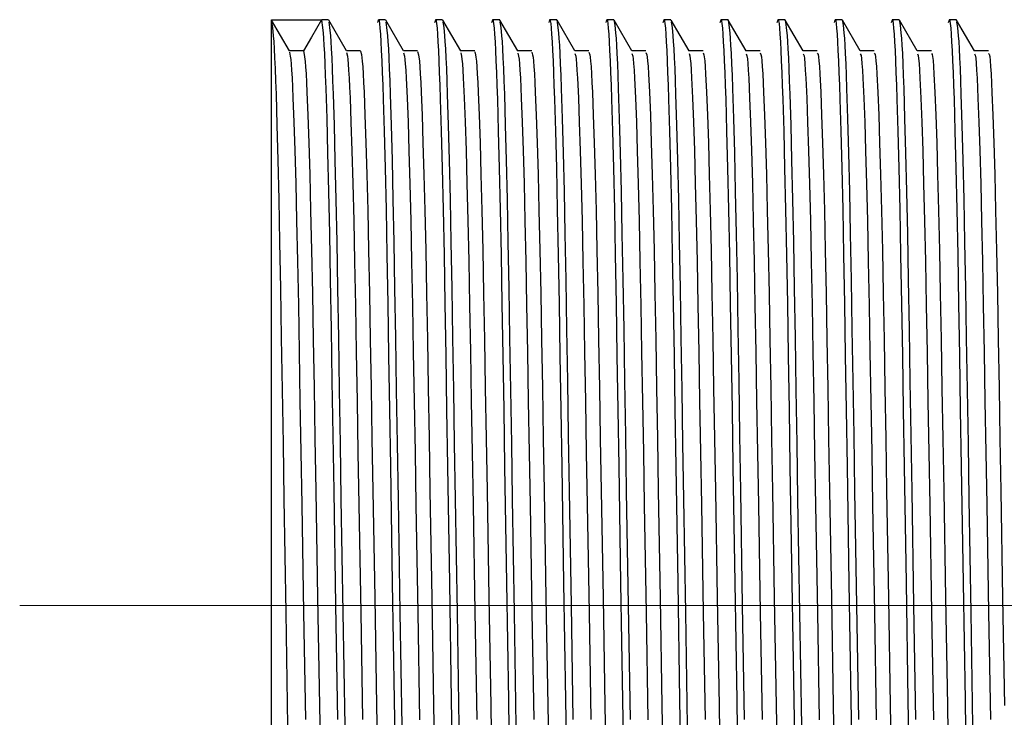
# Model space of a CAD drawing. Header units: millimetres. Extents: x 262469 to 275208, y -32539 to 9411.
# Tile 257 of 428: x 269071.57 to 269077.2, y -13382.61 to -13378.62. Entities that reach past the tile are written whole.
import ezdxf

# ---------------------------------------------------------------- set-up
doc = ezdxf.new("R2010")
doc.units = ezdxf.units.MM
doc.header["$LTSCALE"] = 100
doc.layers.add('$ IE_TELETECHNIKA', color=5, linetype='Continuous', lineweight=30)

msp = doc.modelspace()

# ---------------------------------------------------------------- linework, layer by layer
at = {"layer": '$ IE_TELETECHNIKA', "color": 7, "linetype": 'Continuous'}
for p, q in [((269073.0116, -13378.6198), (269073.2974, -13378.6198)), ((269073.0116, -13385.3158), (269073.0116, -13378.6198)), ((269073.1149, -13378.7977), (269073.0128, -13378.6209)), ((269073.3382, -13378.6198), (269073.3004, -13378.6198)), ((269073.4415, -13378.7977), (269073.3394, -13378.6209)), ((269073.6648, -13378.6198), (269073.624, -13378.6198)), ((269073.7681, -13378.7977), (269073.666, -13378.6209)), ((269073.9914, -13378.6198), (269073.9505, -13378.6198)), ((269074.0946, -13378.7976), (269073.9925, -13378.6209)), ((269074.3179, -13378.6198), (269074.2771, -13378.6198)), ((269074.4212, -13378.7977), (269074.3191, -13378.6209)), ((269074.6445, -13378.6198), (269074.6037, -13378.6198)), ((269074.7478, -13378.7977), (269074.6457, -13378.6209)), ((269074.9711, -13378.6198), (269074.9302, -13378.6198)), ((269075.0744, -13378.7977), (269074.9722, -13378.6209)), ((269075.2976, -13378.6198), (269075.2568, -13378.6198)), ((269075.4009, -13378.7976), (269075.2988, -13378.6209)), ((269075.6242, -13378.6198), (269075.5834, -13378.6198)), ((269075.7275, -13378.7977), (269075.6254, -13378.6209)), ((269075.9508, -13378.6198), (269075.91, -13378.6198)), ((269076.0541, -13378.7977), (269075.952, -13378.6209)), ((269076.2774, -13378.6198), (269076.2365, -13378.6198)), ((269076.3807, -13378.7977), (269076.2785, -13378.6209)), ((269076.6039, -13378.6198), (269076.5631, -13378.6198)), ((269076.7072, -13378.7977), (269076.6051, -13378.6209)), ((269076.9305, -13378.6198), (269076.8897, -13378.6198)), ((269077.0338, -13378.7976), (269076.9317, -13378.6209)), ((269073.1953, -13378.7966), (269073.1143, -13378.7966)), ((269073.5219, -13378.7966), (269073.4409, -13378.7966)), ((269073.5219, -13378.7966), (269073.4409, -13378.7966)), ((269073.8485, -13378.7966), (269073.7675, -13378.7966)), ((269073.8485, -13378.7966), (269073.7675, -13378.7966)), ((269074.1751, -13378.7966), (269074.094, -13378.7966)), ((269074.1751, -13378.7966), (269074.094, -13378.7966)), ((269074.5016, -13378.7966), (269074.4206, -13378.7966)), ((269074.5016, -13378.7966), (269074.4206, -13378.7966)), ((269074.8282, -13378.7966), (269074.7472, -13378.7966)), ((269074.8282, -13378.7966), (269074.7472, -13378.7966)), ((269075.1548, -13378.7966), (269075.0737, -13378.7966)), ((269075.1548, -13378.7966), (269075.0737, -13378.7966)), ((269075.4813, -13378.7966), (269075.4003, -13378.7966)), ((269075.4813, -13378.7966), (269075.4003, -13378.7966)), ((269075.8079, -13378.7966), (269075.7269, -13378.7966)), ((269075.8079, -13378.7966), (269075.7269, -13378.7966)), ((269076.1345, -13378.7966), (269076.0534, -13378.7966)), ((269076.1345, -13378.7966), (269076.0534, -13378.7966)), ((269076.4611, -13378.7966), (269076.38, -13378.7966)), ((269076.4611, -13378.7966), (269076.38, -13378.7966)), ((269076.7876, -13378.7966), (269076.7066, -13378.7966)), ((269076.7876, -13378.7966), (269076.7066, -13378.7966)), ((269077.1142, -13378.7966), (269077.0332, -13378.7966)), ((269077.1142, -13378.7966), (269077.0332, -13378.7966))]:
    msp.add_line(p, q, dxfattribs=at)
at = {"layer": '$ IE_TELETECHNIKA', "color": 7, "linetype": 'Continuous', "lineweight": 5, "ltscale": 20.32}
msp.add_line((269071.5716, -13381.9678), (269082.0116, -13381.9678), dxfattribs=at)
at = {"layer": '$ IE_TELETECHNIKA', "color": 7, "linetype": 'Continuous'}
for points in [[(269073.0129, -13378.6325), (269073.0177, -13378.6645), (269073.0226, -13378.7108), (269073.0251, -13378.7438), (269073.0277, -13378.7856), (269073.0303, -13378.8373), (269073.0329, -13378.8983), (269073.0355, -13378.9679), (269073.0382, -13379.0456), (269073.0435, -13379.2221), (269073.0488, -13379.4231), (269073.0539, -13379.6463), (269073.0589, -13379.8909), (269073.0638, -13380.1555), (269073.0685, -13380.4377), (269073.0733, -13380.7347), (269073.0782, -13381.0433), (269073.0834, -13381.3606), (269073.094, -13382.0093), (269073.1045, -13382.6566)], [(269073.2974, -13378.6198), (269073.2402, -13378.7188), (269073.1953, -13378.7966)], [(269073.2974, -13378.6198), (269073.3023, -13378.6511), (269073.3072, -13378.6951), (269073.3097, -13378.7259), (269073.3122, -13378.7648), (269073.3148, -13378.813), (269073.3175, -13378.8706), (269073.3201, -13378.9371), (269073.3228, -13379.0117), (269073.3282, -13379.1833), (269073.3335, -13379.3807), (269073.3387, -13379.6014), (269073.3438, -13379.8441), (269073.3487, -13380.1074), (269073.3535, -13380.3891), (269073.3582, -13380.6862), (269073.3632, -13380.9956), (269073.3684, -13381.3143), (269073.379, -13381.9675), (269073.3897, -13382.6208)], [(269073.3395, -13378.6325), (269073.3443, -13378.6646), (269073.3492, -13378.7109), (269073.3517, -13378.7438), (269073.3543, -13378.7857), (269073.3569, -13378.8374), (269073.3595, -13378.8984), (269073.3621, -13378.9681), (269073.3648, -13379.0457), (269073.3701, -13379.2223), (269073.3754, -13379.4232), (269073.3805, -13379.6465), (269073.3855, -13379.891), (269073.3903, -13380.1556), (269073.3951, -13380.4379), (269073.3998, -13380.7349), (269073.4048, -13381.0435), (269073.4099, -13381.3608), (269073.4205, -13382.0095), (269073.4311, -13382.6568)], [(269073.6203, -13378.6347), (269073.6251, -13378.6191), (269073.6276, -13378.6252), (269073.6301, -13378.6415), (269073.6326, -13378.6673), (269073.6352, -13378.702), (269073.6378, -13378.7451), (269073.6405, -13378.7961), (269073.6431, -13378.8546), (269073.6459, -13378.9205), (269073.6486, -13378.9938), (269073.6513, -13379.0743), (269073.6568, -13379.2571), (269073.6622, -13379.4679), (269073.6675, -13379.7043), (269073.6726, -13379.9635), (269073.6776, -13380.243), (269073.6825, -13380.5397), (269073.6875, -13380.8507), (269073.6927, -13381.1732), (269073.7035, -13381.8391), (269073.7145, -13382.5102), (269073.7198, -13382.8392)], [(269073.666, -13378.6325), (269073.6709, -13378.6646), (269073.6758, -13378.7109), (269073.6783, -13378.7438), (269073.6808, -13378.7856), (269073.6834, -13378.8373), (269073.686, -13378.8983), (269073.6887, -13378.968), (269073.6913, -13379.0456), (269073.6967, -13379.2222), (269073.7019, -13379.4231), (269073.7071, -13379.6464), (269073.7121, -13379.8909), (269073.7169, -13380.1555), (269073.7216, -13380.4378), (269073.7264, -13380.7347), (269073.7314, -13381.0433), (269073.7365, -13381.3606), (269073.7471, -13382.0094), (269073.7577, -13382.6567)], [(269073.9468, -13378.6347), (269073.9517, -13378.6191), (269073.9542, -13378.6252), (269073.9567, -13378.6415), (269073.9592, -13378.6673), (269073.9618, -13378.702), (269073.9644, -13378.7451), (269073.967, -13378.7961), (269073.9697, -13378.8546), (269073.9724, -13378.9205), (269073.9752, -13378.9938), (269073.9779, -13379.0743), (269073.9834, -13379.2571), (269073.9888, -13379.4679), (269073.9941, -13379.7043), (269073.9992, -13379.9635), (269074.0041, -13380.2429), (269074.009, -13380.5396), (269074.014, -13380.8507), (269074.0192, -13381.1732), (269074.0301, -13381.8391), (269074.041, -13382.5102), (269074.0464, -13382.8391)], [(269073.9926, -13378.6325), (269073.9975, -13378.6646), (269074.0024, -13378.7109), (269074.0049, -13378.7438), (269074.0074, -13378.7856), (269074.01, -13378.8373), (269074.0126, -13378.8983), (269074.0152, -13378.968), (269074.0179, -13379.0456), (269074.0232, -13379.2222), (269074.0285, -13379.4231), (269074.0337, -13379.6464), (269074.0387, -13379.8909), (269074.0435, -13380.1555), (269074.0482, -13380.4378), (269074.053, -13380.7347), (269074.0579, -13381.0433), (269074.0631, -13381.3606), (269074.0737, -13382.0094), (269074.0843, -13382.6567)], [(269074.2734, -13378.6347), (269074.2783, -13378.6191), (269074.2808, -13378.6252), (269074.2833, -13378.6415), (269074.2858, -13378.6673), (269074.2884, -13378.702), (269074.291, -13378.7451), (269074.2936, -13378.7961), (269074.2963, -13378.8546), (269074.299, -13378.9205), (269074.3017, -13378.9938), (269074.3045, -13379.0743), (269074.31, -13379.2571), (269074.3154, -13379.4679), (269074.3207, -13379.7043), (269074.3258, -13379.9635), (269074.3307, -13380.243), (269074.3356, -13380.5397), (269074.3406, -13380.8507), (269074.3458, -13381.1732), (269074.3567, -13381.8391), (269074.3676, -13382.5102), (269074.3729, -13382.8392)], [(269074.3192, -13378.6325), (269074.324, -13378.6645), (269074.3289, -13378.7108), (269074.3314, -13378.7438), (269074.334, -13378.7856), (269074.3366, -13378.8373), (269074.3392, -13378.8983), (269074.3418, -13378.9679), (269074.3445, -13379.0456), (269074.3498, -13379.2221), (269074.3551, -13379.4231), (269074.3602, -13379.6463), (269074.3652, -13379.8909), (269074.3701, -13380.1555), (269074.3748, -13380.4377), (269074.3796, -13380.7347), (269074.3845, -13381.0433), (269074.3897, -13381.3606), (269074.4003, -13382.0093), (269074.4108, -13382.6566)], [(269074.6, -13378.6347), (269074.6048, -13378.6191), (269074.6073, -13378.6252), (269074.6098, -13378.6415), (269074.6124, -13378.6673), (269074.6149, -13378.702), (269074.6175, -13378.7451), (269074.6202, -13378.7961), (269074.6229, -13378.8546), (269074.6256, -13378.9205), (269074.6283, -13378.9938), (269074.631, -13379.0743), (269074.6365, -13379.2571), (269074.6419, -13379.4679), (269074.6472, -13379.7043), (269074.6524, -13379.9635), (269074.6573, -13380.243), (269074.6622, -13380.5397), (269074.6672, -13380.8507), (269074.6724, -13381.1732), (269074.6832, -13381.8391), (269074.6942, -13382.5102), (269074.6995, -13382.8392)], [(269074.6445, -13378.6198), (269074.6494, -13378.6511), (269074.6543, -13378.6951), (269074.6568, -13378.7259), (269074.6594, -13378.7648), (269074.6619, -13378.813), (269074.6646, -13378.8706), (269074.6672, -13378.9371), (269074.6699, -13379.0117), (269074.6753, -13379.1833), (269074.6806, -13379.3807), (269074.6858, -13379.6014), (269074.6909, -13379.8441), (269074.6958, -13380.1074), (269074.7006, -13380.3891), (269074.7053, -13380.6862), (269074.7103, -13380.9956), (269074.7155, -13381.3143), (269074.7262, -13381.9675), (269074.7368, -13382.6208)], [(269074.9265, -13378.6347), (269074.9314, -13378.6191), (269074.9339, -13378.6252), (269074.9364, -13378.6415), (269074.9389, -13378.6673), (269074.9415, -13378.702), (269074.9441, -13378.7451), (269074.9467, -13378.7961), (269074.9494, -13378.8546), (269074.9521, -13378.9205), (269074.9549, -13378.9938), (269074.9576, -13379.0743), (269074.9631, -13379.2571), (269074.9685, -13379.4679), (269074.9738, -13379.7043), (269074.9789, -13379.9636), (269074.9839, -13380.243), (269074.9887, -13380.5397), (269074.9937, -13380.8507), (269074.9989, -13381.1732), (269075.0098, -13381.8391), (269075.0208, -13382.5102), (269075.0261, -13382.8392)], [(269074.9711, -13378.6198), (269074.9759, -13378.6511), (269074.9809, -13378.6951), (269074.9834, -13378.7259), (269074.9859, -13378.7648), (269074.9885, -13378.813), (269074.9911, -13378.8706), (269074.9938, -13378.9371), (269074.9965, -13379.0117), (269075.0018, -13379.1833), (269075.0072, -13379.3807), (269075.0124, -13379.6014), (269075.0175, -13379.8441), (269075.0224, -13380.1074), (269075.0271, -13380.3891), (269075.0319, -13380.6862), (269075.0369, -13380.9956), (269075.042, -13381.3143), (269075.0527, -13381.9675), (269075.0634, -13382.6208)], [(269075.2531, -13378.6347), (269075.258, -13378.6191), (269075.2605, -13378.6252), (269075.263, -13378.6415), (269075.2655, -13378.6673), (269075.2681, -13378.702), (269075.2707, -13378.7451), (269075.2733, -13378.7961), (269075.276, -13378.8546), (269075.2787, -13378.9205), (269075.2814, -13378.9938), (269075.2842, -13379.0743), (269075.2897, -13379.2571), (269075.2951, -13379.4679), (269075.3004, -13379.7043), (269075.3055, -13379.9635), (269075.3104, -13380.243), (269075.3153, -13380.5397), (269075.3203, -13380.8507), (269075.3255, -13381.1732), (269075.3364, -13381.8391), (269075.3473, -13382.5102), (269075.3526, -13382.8392)], [(269075.2989, -13378.6325), (269075.3037, -13378.6645), (269075.3087, -13378.7108), (269075.3112, -13378.7438), (269075.3137, -13378.7856), (269075.3163, -13378.8372), (269075.3189, -13378.8982), (269075.3215, -13378.9679), (269075.3242, -13379.0455), (269075.3295, -13379.2221), (269075.3348, -13379.423), (269075.3399, -13379.6463), (269075.3449, -13379.8908), (269075.3498, -13380.1554), (269075.3545, -13380.4377), (269075.3593, -13380.7346), (269075.3642, -13381.0432), (269075.3694, -13381.3605), (269075.38, -13382.0093), (269075.3905, -13382.6566)], [(269075.5797, -13378.6347), (269075.5846, -13378.6191), (269075.587, -13378.6252), (269075.5895, -13378.6415), (269075.5921, -13378.6673), (269075.5946, -13378.702), (269075.5972, -13378.7451), (269075.5999, -13378.7961), (269075.6026, -13378.8546), (269075.6053, -13378.9205), (269075.608, -13378.9937), (269075.6108, -13379.0743), (269075.6162, -13379.2571), (269075.6216, -13379.4679), (269075.6269, -13379.7043), (269075.6321, -13379.9635), (269075.637, -13380.2429), (269075.6419, -13380.5396), (269075.6469, -13380.8507), (269075.6521, -13381.1732), (269075.6629, -13381.8391), (269075.6739, -13382.5102), (269075.6792, -13382.8391)], [(269075.6242, -13378.6198), (269075.6291, -13378.6511), (269075.634, -13378.6951), (269075.6365, -13378.7259), (269075.6391, -13378.7648), (269075.6417, -13378.813), (269075.6443, -13378.8706), (269075.6469, -13378.9371), (269075.6496, -13379.0117), (269075.655, -13379.1833), (269075.6603, -13379.3807), (269075.6655, -13379.6014), (269075.6706, -13379.8441), (269075.6755, -13380.1074), (269075.6803, -13380.3891), (269075.6851, -13380.6862), (269075.69, -13380.9956), (269075.6952, -13381.3143), (269075.7059, -13381.9675), (269075.7165, -13382.6208)], [(269075.9062, -13378.6347), (269075.9111, -13378.6191), (269075.9136, -13378.6252), (269075.9161, -13378.6415), (269075.9186, -13378.6673), (269075.9212, -13378.702), (269075.9238, -13378.7451), (269075.9265, -13378.7961), (269075.9291, -13378.8546), (269075.9319, -13378.9205), (269075.9346, -13378.9938), (269075.9373, -13379.0743), (269075.9428, -13379.2571), (269075.9482, -13379.4679), (269075.9535, -13379.7043), (269075.9586, -13379.9635), (269075.9636, -13380.243), (269075.9685, -13380.5397), (269075.9734, -13380.8507), (269075.9786, -13381.1732), (269075.9895, -13381.8391), (269076.0005, -13382.5102), (269076.0058, -13382.8392)], [(269075.9521, -13378.6325), (269075.9569, -13378.6645), (269075.9618, -13378.7108), (269075.9643, -13378.7438), (269075.9668, -13378.7856), (269075.9694, -13378.8373), (269075.972, -13378.8983), (269075.9747, -13378.9679), (269075.9773, -13379.0456), (269075.9827, -13379.2221), (269075.9879, -13379.4231), (269075.9931, -13379.6463), (269075.9981, -13379.8909), (269076.0029, -13380.1555), (269076.0076, -13380.4377), (269076.0124, -13380.7347), (269076.0174, -13381.0433), (269076.0225, -13381.3606), (269076.0331, -13382.0093), (269076.0437, -13382.6566)], [(269076.2328, -13378.6347), (269076.2377, -13378.6191), (269076.2402, -13378.6252), (269076.2427, -13378.6415), (269076.2452, -13378.6673), (269076.2478, -13378.702), (269076.2504, -13378.7451), (269076.253, -13378.7961), (269076.2557, -13378.8546), (269076.2584, -13378.9205), (269076.2612, -13378.9938), (269076.2639, -13379.0743), (269076.2694, -13379.2571), (269076.2748, -13379.4679), (269076.2801, -13379.7043), (269076.2852, -13379.9635), (269076.2902, -13380.2429), (269076.295, -13380.5396), (269076.3, -13380.8507), (269076.3052, -13381.1732), (269076.3161, -13381.8391), (269076.327, -13382.5102), (269076.3323, -13382.8391)], [(269076.2774, -13378.6198), (269076.2822, -13378.6511), (269076.2872, -13378.6951), (269076.2897, -13378.7259), (269076.2922, -13378.7648), (269076.2948, -13378.813), (269076.2974, -13378.8706), (269076.3001, -13378.9371), (269076.3028, -13379.0117), (269076.3081, -13379.1833), (269076.3135, -13379.3807), (269076.3187, -13379.6014), (269076.3237, -13379.8441), (269076.3286, -13380.1074), (269076.3334, -13380.3891), (269076.3382, -13380.6862), (269076.3432, -13380.9956), (269076.3483, -13381.3143), (269076.359, -13381.9675), (269076.3697, -13382.6208)], [(269076.5594, -13378.6347), (269076.5643, -13378.6191), (269076.5667, -13378.6252), (269076.5693, -13378.6415), (269076.5718, -13378.6673), (269076.5744, -13378.702), (269076.577, -13378.7451), (269076.5796, -13378.7961), (269076.5823, -13378.8546), (269076.585, -13378.9205), (269076.5877, -13378.9938), (269076.5905, -13379.0743), (269076.5959, -13379.2571), (269076.6014, -13379.4679), (269076.6067, -13379.7043), (269076.6118, -13379.9635), (269076.6167, -13380.243), (269076.6216, -13380.5397), (269076.6266, -13380.8507), (269076.6318, -13381.1732), (269076.6427, -13381.8391), (269076.6536, -13382.5102), (269076.6589, -13382.8392)], [(269076.6039, -13378.6198), (269076.6088, -13378.6511), (269076.6137, -13378.6951), (269076.6162, -13378.7259), (269076.6188, -13378.7648), (269076.6214, -13378.813), (269076.624, -13378.8706), (269076.6267, -13378.9371), (269076.6293, -13379.0117), (269076.6347, -13379.1833), (269076.64, -13379.3807), (269076.6452, -13379.6014), (269076.6503, -13379.8441), (269076.6552, -13380.1074), (269076.66, -13380.3891), (269076.6648, -13380.6862), (269076.6697, -13380.9956), (269076.6749, -13381.3143), (269076.6856, -13381.9675), (269076.6962, -13382.6208)], [(269076.886, -13378.6347), (269076.8908, -13378.6191), (269076.8933, -13378.6252), (269076.8958, -13378.6415), (269076.8983, -13378.6673), (269076.9009, -13378.702), (269076.9035, -13378.7451), (269076.9062, -13378.7961), (269076.9089, -13378.8546), (269076.9116, -13378.9205), (269076.9143, -13378.9938), (269076.9171, -13379.0743), (269076.9225, -13379.2571), (269076.9279, -13379.4679), (269076.9332, -13379.7043), (269076.9383, -13379.9635), (269076.9433, -13380.243), (269076.9482, -13380.5397), (269076.9532, -13380.8507), (269076.9584, -13381.1732), (269076.9692, -13381.8391), (269076.9802, -13382.5102), (269076.9855, -13382.8392)], [(269076.9318, -13378.6325), (269076.9366, -13378.6645), (269076.9415, -13378.7108), (269076.944, -13378.7438), (269076.9465, -13378.7856), (269076.9491, -13378.8372), (269076.9517, -13378.8983), (269076.9544, -13378.9679), (269076.957, -13379.0456), (269076.9624, -13379.2221), (269076.9676, -13379.423), (269076.9728, -13379.6463), (269076.9778, -13379.8908), (269076.9826, -13380.1554), (269076.9874, -13380.4377), (269076.9921, -13380.7346), (269076.9971, -13381.0433), (269077.0022, -13381.3605), (269077.0128, -13382.0093), (269077.0234, -13382.6566)], [(269073.1149, -13378.805), (269073.1197, -13378.8282), (269073.1222, -13378.8464), (269073.1246, -13378.8724), (269073.1272, -13378.9079), (269073.1297, -13378.9523), (269073.1324, -13379.005), (269073.135, -13379.0649), (269073.1403, -13379.204), (269073.1456, -13379.3677), (269073.1508, -13379.5561), (269073.156, -13379.7679), (269073.161, -13380.0006), (269073.1658, -13380.2517), (269073.1705, -13380.5191), (269073.1753, -13380.8003), (269073.1803, -13381.0925), (269073.1855, -13381.3931), (269073.196, -13382.0077), (269073.2066, -13382.6207)], [(269073.1953, -13378.7966), (269073.2001, -13378.8185), (269073.205, -13378.8575), (269073.2075, -13378.8887), (269073.2101, -13378.9289), (269073.2126, -13378.9773), (269073.2153, -13379.0332), (269073.2205, -13379.1653), (269073.2258, -13379.3226), (269073.2311, -13379.5047), (269073.2363, -13379.7104), (269073.2413, -13379.9377), (269073.2462, -13380.1841), (269073.2509, -13380.4473), (269073.2557, -13380.7249), (269073.2606, -13381.0144), (269073.2657, -13381.3128), (269073.2763, -13381.9255), (269073.2868, -13382.5398), (269073.292, -13382.8402)], [(269073.4415, -13378.8066), (269073.4463, -13378.8283), (269073.4487, -13378.8461), (269073.4512, -13378.8721), (269073.4537, -13378.9078), (269073.4563, -13378.9525), (269073.4589, -13379.0054), (269073.4616, -13379.0654), (269073.4669, -13379.2044), (269073.4722, -13379.3681), (269073.4774, -13379.5566), (269073.4826, -13379.7684), (269073.4876, -13380.0011), (269073.4923, -13380.2523), (269073.4971, -13380.5197), (269073.5019, -13380.8008), (269073.5069, -13381.0931), (269073.5121, -13381.3936), (269073.5226, -13382.0081), (269073.5331, -13382.6211)], [(269073.5219, -13378.7986), (269073.5267, -13378.8188), (269073.5315, -13378.8571), (269073.534, -13378.8884), (269073.5366, -13378.9287), (269073.5392, -13378.9772), (269073.5418, -13379.0332), (269073.5471, -13379.1653), (269073.5524, -13379.3224), (269073.5577, -13379.5045), (269073.5629, -13379.7103), (269073.5679, -13379.9375), (269073.5727, -13380.1839), (269073.5774, -13380.4471), (269073.5823, -13380.7248), (269073.5872, -13381.0142), (269073.5923, -13381.3127), (269073.6028, -13381.9254), (269073.6134, -13382.5397), (269073.6186, -13382.8402)], [(269073.7681, -13378.808), (269073.7729, -13378.8283), (269073.7753, -13378.8457), (269073.7778, -13378.8718), (269073.7803, -13378.9077), (269073.7829, -13378.9527), (269073.7881, -13379.0658), (269073.7934, -13379.2047), (269073.7987, -13379.3684), (269073.804, -13379.5569), (269073.8092, -13379.7688), (269073.8141, -13380.0015), (269073.8189, -13380.2527), (269073.8237, -13380.5201), (269073.8285, -13380.8012), (269073.8335, -13381.0935), (269073.8386, -13381.394), (269073.8492, -13382.0085), (269073.8597, -13382.6215)], [(269073.8485, -13378.8004), (269073.8532, -13378.8191), (269073.8581, -13378.8567), (269073.8606, -13378.8881), (269073.8632, -13378.9285), (269073.8658, -13378.9772), (269073.8684, -13379.0333), (269073.8737, -13379.1653), (269073.879, -13379.3224), (269073.8842, -13379.5045), (269073.8894, -13379.7103), (269073.8945, -13379.9376), (269073.8993, -13380.184), (269073.904, -13380.4472), (269073.9088, -13380.7248), (269073.9138, -13381.0143), (269073.9189, -13381.3127), (269073.9294, -13381.9255), (269073.94, -13382.5398), (269073.9451, -13382.8402)], [(269074.0947, -13378.8091), (269074.0994, -13378.8278), (269074.1018, -13378.8449), (269074.1043, -13378.871), (269074.1069, -13378.907), (269074.1094, -13378.9521), (269074.1147, -13379.0652), (269074.12, -13379.2039), (269074.1253, -13379.3674), (269074.1305, -13379.5559), (269074.1357, -13379.7677), (269074.1407, -13380.0003), (269074.1455, -13380.2515), (269074.1502, -13380.5189), (269074.155, -13380.8), (269074.16, -13381.0923), (269074.1652, -13381.3929), (269074.1757, -13382.0075), (269074.1863, -13382.6206)], [(269074.1751, -13378.8022), (269074.1798, -13378.8193), (269074.1822, -13378.8341), (269074.1847, -13378.8563), (269074.1872, -13378.8878), (269074.1897, -13378.9284), (269074.1923, -13378.9772), (269074.195, -13379.0334), (269074.2003, -13379.1654), (269074.2055, -13379.3224), (269074.2108, -13379.5045), (269074.216, -13379.7103), (269074.221, -13379.9376), (269074.2259, -13380.184), (269074.2306, -13380.4472), (269074.2354, -13380.7249), (269074.2403, -13381.0143), (269074.2454, -13381.3128), (269074.256, -13381.9255), (269074.2665, -13382.5399), (269074.2717, -13382.8403)], [(269074.4213, -13378.8103), (269074.426, -13378.8277), (269074.4284, -13378.8445), (269074.4309, -13378.8708), (269074.4334, -13378.9071), (269074.436, -13378.9524), (269074.4413, -13379.0657), (269074.4466, -13379.2044), (269074.4519, -13379.3679), (269074.4571, -13379.5564), (269074.4623, -13379.7683), (269074.4673, -13380.001), (269074.4721, -13380.2522), (269074.4768, -13380.5196), (269074.4816, -13380.8007), (269074.4866, -13381.093), (269074.4918, -13381.3935), (269074.5023, -13382.0081), (269074.5129, -13382.6211)], [(269074.5016, -13378.8038), (269074.5064, -13378.8194), (269074.5088, -13378.8337), (269074.5112, -13378.8559), (269074.5138, -13378.8876), (269074.5163, -13378.9283), (269074.5189, -13378.9772), (269074.5215, -13379.0335), (269074.5268, -13379.1654), (269074.5321, -13379.3224), (269074.5374, -13379.5044), (269074.5426, -13379.7103), (269074.5476, -13379.9376), (269074.5524, -13380.184), (269074.5572, -13380.4472), (269074.562, -13380.7249), (269074.5669, -13381.0144), (269074.572, -13381.3129), (269074.5825, -13381.9256), (269074.5931, -13382.54), (269074.5983, -13382.8404)], [(269074.7479, -13378.8114), (269074.7526, -13378.8273), (269074.755, -13378.8439), (269074.7575, -13378.8705), (269074.76, -13378.9071), (269074.7626, -13378.9526), (269074.7679, -13379.0661), (269074.7732, -13379.2047), (269074.7785, -13379.3681), (269074.7837, -13379.5567), (269074.7889, -13379.7686), (269074.7938, -13380.0013), (269074.7986, -13380.2525), (269074.8034, -13380.5199), (269074.8082, -13380.8011), (269074.8132, -13381.0933), (269074.8183, -13381.3938), (269074.8289, -13382.0084), (269074.8394, -13382.6214)], [(269074.8282, -13378.8053), (269074.8329, -13378.8194), (269074.8354, -13378.8333), (269074.8378, -13378.8554), (269074.8403, -13378.8873), (269074.8429, -13378.9282), (269074.8455, -13378.9773), (269074.8481, -13379.0336), (269074.8534, -13379.1655), (269074.8587, -13379.3224), (269074.864, -13379.5044), (269074.8692, -13379.7103), (269074.8742, -13379.9377), (269074.879, -13380.1841), (269074.8838, -13380.4473), (269074.8886, -13380.725), (269074.8935, -13381.0144), (269074.8986, -13381.313), (269074.9091, -13381.9257), (269074.9197, -13382.5401), (269074.9248, -13382.8406)], [(269075.0744, -13378.8123), (269075.0792, -13378.8269), (269075.0816, -13378.8434), (269075.0841, -13378.8703), (269075.0866, -13378.9071), (269075.0892, -13378.9529), (269075.0945, -13379.0666), (269075.0998, -13379.2051), (269075.105, -13379.3685), (269075.1103, -13379.5572), (269075.1154, -13379.7691), (269075.1204, -13380.0019), (269075.1252, -13380.253), (269075.13, -13380.5204), (269075.1348, -13380.8016), (269075.1398, -13381.0939), (269075.1449, -13381.3944), (269075.1555, -13382.0089), (269075.166, -13382.6218)], [(269075.1548, -13378.8067), (269075.1595, -13378.8193), (269075.1619, -13378.8328), (269075.1644, -13378.855), (269075.1669, -13378.8871), (269075.1695, -13378.9282), (269075.1747, -13379.0338), (269075.18, -13379.1655), (269075.1853, -13379.3223), (269075.1905, -13379.5044), (269075.1957, -13379.7104), (269075.2007, -13379.9377), (269075.2056, -13380.1841), (269075.2103, -13380.4473), (269075.2151, -13380.725), (269075.22, -13381.0145), (269075.2252, -13381.313), (269075.2357, -13381.9258), (269075.2462, -13382.5402), (269075.2514, -13382.8407)], [(269075.401, -13378.8129), (269075.4057, -13378.8261), (269075.4081, -13378.8425), (269075.4106, -13378.8695), (269075.4132, -13378.9065), (269075.4157, -13378.9524), (269075.421, -13379.066), (269075.4263, -13379.2042), (269075.4316, -13379.3675), (269075.4368, -13379.5561), (269075.442, -13379.768), (269075.447, -13380.0007), (269075.4518, -13380.2518), (269075.4565, -13380.5192), (269075.4613, -13380.8004), (269075.4663, -13381.0927), (269075.4715, -13381.3932), (269075.482, -13382.0078), (269075.4926, -13382.6209)], [(269075.4814, -13378.808), (269075.4861, -13378.8191), (269075.4885, -13378.8323), (269075.4909, -13378.8546), (269075.4935, -13378.8869), (269075.496, -13378.9282), (269075.5013, -13379.0339), (269075.5065, -13379.1656), (269075.5118, -13379.3223), (269075.5171, -13379.5045), (269075.5223, -13379.7104), (269075.5273, -13379.9378), (269075.5322, -13380.1842), (269075.5369, -13380.4474), (269075.5417, -13380.7251), (269075.5466, -13381.0146), (269075.5517, -13381.3131), (269075.5623, -13381.9259), (269075.5728, -13382.5403), (269075.578, -13382.8408)], [(269075.7275, -13378.8136), (269075.7323, -13378.8256), (269075.7347, -13378.842), (269075.7372, -13378.8693), (269075.7397, -13378.9067), (269075.7423, -13378.9528), (269075.7476, -13379.0664), (269075.7529, -13379.2046), (269075.7582, -13379.3679), (269075.7634, -13379.5566), (269075.7686, -13379.7686), (269075.7735, -13380.0012), (269075.7784, -13380.2524), (269075.7831, -13380.5198), (269075.7879, -13380.801), (269075.7929, -13381.0932), (269075.798, -13381.3938), (269075.8086, -13382.0083), (269075.8191, -13382.6213)], [(269075.8079, -13378.8092), (269075.8127, -13378.8187), (269075.8151, -13378.8317), (269075.8175, -13378.8542), (269075.82, -13378.8867), (269075.8226, -13378.9282), (269075.8278, -13379.0341), (269075.8331, -13379.1656), (269075.8384, -13379.3223), (269075.8437, -13379.5045), (269075.8489, -13379.7105), (269075.8539, -13379.9378), (269075.8588, -13380.1842), (269075.8635, -13380.4475), (269075.8683, -13380.7252), (269075.8732, -13381.0147), (269075.8783, -13381.3132), (269075.8888, -13381.926), (269075.8994, -13382.5404), (269075.9046, -13382.8409)], [(269076.0541, -13378.8142), (269076.0589, -13378.8249), (269076.0613, -13378.8414), (269076.0638, -13378.8691), (269076.0663, -13378.9068), (269076.0689, -13378.9532), (269076.0742, -13379.0669), (269076.0795, -13379.2049), (269076.0848, -13379.3682), (269076.09, -13379.557), (269076.0952, -13379.769), (269076.1001, -13380.0017), (269076.105, -13380.2529), (269076.1097, -13380.5203), (269076.1145, -13380.8014), (269076.1195, -13381.0937), (269076.1246, -13381.3942), (269076.1352, -13382.0087), (269076.1457, -13382.6217)], [(269076.1345, -13378.8102), (269076.1392, -13378.8184), (269076.1416, -13378.8311), (269076.1441, -13378.8538), (269076.1466, -13378.8865), (269076.1492, -13378.9282), (269076.1544, -13379.0342), (269076.1597, -13379.1656), (269076.165, -13379.3223), (269076.1703, -13379.5045), (269076.1754, -13379.7105), (269076.1805, -13379.9379), (269076.1853, -13380.1843), (269076.1901, -13380.4475), (269076.1948, -13380.7253), (269076.1998, -13381.0148), (269076.2049, -13381.3133), (269076.2154, -13381.9261), (269076.226, -13382.5405), (269076.2311, -13382.841)], [(269076.3807, -13378.8146), (269076.3854, -13378.8242), (269076.3879, -13378.8409), (269076.3903, -13378.8689), (269076.3929, -13378.907), (269076.3955, -13378.9536), (269076.4007, -13379.0673), (269076.406, -13379.2052), (269076.4113, -13379.3685), (269076.4166, -13379.5574), (269076.4217, -13379.7694), (269076.4267, -13380.0021), (269076.4315, -13380.2533), (269076.4363, -13380.5207), (269076.4411, -13380.8018), (269076.446, -13381.0941), (269076.4512, -13381.3946), (269076.4618, -13382.0091), (269076.4723, -13382.622)], [(269076.4611, -13378.8111), (269076.4658, -13378.8179), (269076.4682, -13378.8305), (269076.4707, -13378.8534), (269076.4732, -13378.8864), (269076.4758, -13378.9283), (269076.481, -13379.0344), (269076.4863, -13379.1657), (269076.4916, -13379.3223), (269076.4968, -13379.5045), (269076.502, -13379.7106), (269076.507, -13379.9379), (269076.5119, -13380.1843), (269076.5167, -13380.4476), (269076.5214, -13380.7253), (269076.5263, -13381.0148), (269076.5314, -13381.3134), (269076.542, -13381.9262), (269076.5525, -13382.5406), (269076.5577, -13382.8412)], [(269076.7073, -13378.8149), (269076.712, -13378.8234), (269076.7144, -13378.8404), (269076.7169, -13378.8688), (269076.7195, -13378.9072), (269076.7221, -13378.954), (269076.7273, -13379.0677), (269076.7326, -13379.2055), (269076.7379, -13379.3688), (269076.7432, -13379.5578), (269076.7483, -13379.7699), (269076.7533, -13380.0026), (269076.7581, -13380.2537), (269076.7629, -13380.5212), (269076.7676, -13380.8023), (269076.7726, -13381.0946), (269076.7778, -13381.3951), (269076.7883, -13382.0095), (269076.7989, -13382.6223)], [(269076.7877, -13378.8119), (269076.7924, -13378.8173), (269076.7948, -13378.8298), (269076.7972, -13378.853), (269076.7998, -13378.8863), (269076.8023, -13378.9284), (269076.8076, -13379.0346), (269076.8128, -13379.1657), (269076.8181, -13379.3222), (269076.8234, -13379.5046), (269076.8286, -13379.7106), (269076.8336, -13379.938), (269076.8385, -13380.1844), (269076.8432, -13380.4477), (269076.848, -13380.7254), (269076.8529, -13381.0149), (269076.858, -13381.3135), (269076.8686, -13381.9264), (269076.8791, -13382.5408), (269076.8843, -13382.8413)], [(269077.0338, -13378.815), (269077.0385, -13378.8223), (269077.041, -13378.8395), (269077.0435, -13378.8681), (269077.046, -13378.9067), (269077.0486, -13378.9536), (269077.0539, -13379.067), (269077.0592, -13379.2046), (269077.0645, -13379.3678), (269077.0697, -13379.5567), (269077.0749, -13379.7687), (269077.0798, -13380.0014), (269077.0847, -13380.2525), (269077.0894, -13380.5199), (269077.0942, -13380.8011), (269077.0992, -13381.0933), (269077.1043, -13381.3939), (269077.1149, -13382.0084), (269077.1254, -13382.6214)], [(269077.1142, -13378.8125), (269077.1189, -13378.8167), (269077.1213, -13378.8292), (269077.1238, -13378.8527), (269077.1263, -13378.8862), (269077.1289, -13378.9285), (269077.1341, -13379.0347), (269077.1394, -13379.1657), (269077.1447, -13379.3222), (269077.15, -13379.5046), (269077.1552, -13379.7107), (269077.1602, -13379.9381), (269077.1651, -13380.1845), (269077.1698, -13380.4478), (269077.1745, -13380.7255), (269077.1795, -13381.015), (269077.1846, -13381.3136), (269077.1951, -13381.9265), (269077.2057, -13382.5409)]]:
    msp.add_lwpolyline(points, dxfattribs=at)

doc.saveas('drawing.dxf')
